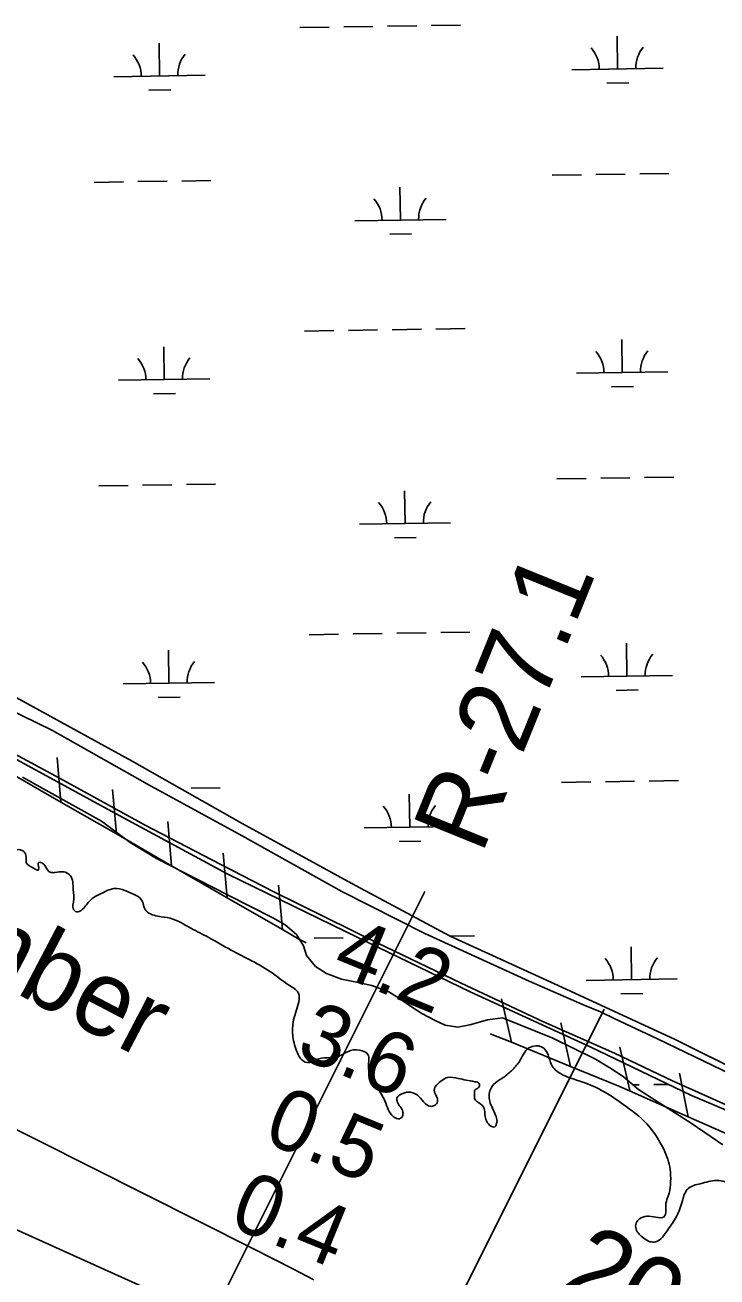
# Model space of a CAD drawing. Extents: x 3823584 to 3861785, y 301729 to 327625.
# Drawn here: x 3845929 to 3846687, y 322500 to 323872 of the extents above; entities that cross this region are included whole.
import ezdxf

# ---------------------------------------------------------------- set-up
doc = ezdxf.new("R2010")
doc.units = 0
for name, color, linetype in [('V-LEVE-TOET', 7, 'Continuous'), ('V-RIVR-EDGE', 7, 'Continuous'), ('V-RIVR-IDEN', 7, 'Continuous'), ('V-RIVR-RANG', 7, 'Continuous'), ('V-RIVR-RANG-IDEN', 7, 'Continuous'), ('V-RRAP-FSHR', 7, 'Continuous'), ('V-TOPO-DPTH', 7, 'Continuous'), ('V-TOPO-MINR', 7, 'Continuous'), ('V-TOPO-WATR', 7, 'Continuous'), ('V-UTIL-LINE', 7, 'Continuous'), ('V-WETL-SWMP', 7, 'Continuous')]:
    doc.layers.add(name, color=color, linetype=linetype)

msp = doc.modelspace()

# ---------------------------------------------------------------- linework, layer by layer
at = {"layer": 'V-LEVE-TOET'}
for points in [[(3847201, 322498.6), (3847063.3, 322564.3), (3846938.4, 322620.9), (3846834.8, 322663.3), (3846733.8, 322707.2), (3846622.1, 322760.7), (3846574.8, 322783), (3846559.6, 322790.3), (3846542, 322797.8), (3846481.5, 322823.9), (3846367.2, 322876.1), (3846276.4, 322922), (3846167.2, 322983.2), (3846063.5, 323039.7), (3845959.5, 323098.7), (3845891.9, 323131.4)], [(3848019.5, 322150.8), (3847891.9, 322198.1), (3847787.7, 322237.2), (3847646.2, 322289.4), (3847572.5, 322317.3), (3847479.3, 322352), (3847368.6, 322393.4), (3847247.7, 322440.4), (3847134.1, 322489), (3847062.2, 322521.1), (3846957.9, 322569.2), (3846860.7, 322615.1), (3846804.7, 322642.8), (3846708.8, 322683.3), (3846639.3, 322714.4), (3846575.3, 322744.9), (3846497.4, 322779.5), (3846407, 322821.9), (3846315.2, 322866), (3846201.3, 322922), (3846134, 322956.7), (3846060.2, 322995.1), (3845967.8, 323045.9), (3845894.3, 323085.3)]]:
    msp.add_lwpolyline(points, dxfattribs=at)
at = {"layer": 'V-RIVR-EDGE'}
for points in [[(3845628.7, 323154.5), (3845640.6, 323145.7), (3845649.8, 323145.7), (3845659.7, 323147.3), (3845667.3, 323151.3), (3845671.3, 323158.4), (3845672.9, 323164.8), (3845676.5, 323168.4), (3845683.3, 323169.2), (3845694, 323165.9), (3845712.8, 323155.9), (3845737, 323142.3), (3845764.9, 323126.3), (3845794.3, 323111.1), (3845818.2, 323101.1), (3845834.9, 323090.7), (3845842.1, 323081.9), (3845842.1, 323077.5), (3845837.3, 323073.5), (3845817.7, 323069.2), (3845813, 323065.2), (3845806.6, 323056.5), (3845804.1, 323048.5), (3845804.5, 323042.5), (3845814.5, 323028.9), (3845828.8, 323017.3), (3845843.9, 323006.9), (3845869.8, 323001.3), (3845888.1, 322992.5), (3845899.6, 322982.5), (3845902, 322982.5), (3845905.2, 322988.1), (3845911.6, 322988.1), (3845912.8, 322984.9), (3845910.4, 322980.1), (3845904.8, 322972.5), (3845906, 322968.1), (3845911.2, 322966.1), (3845916.7, 322967.3), (3845926.7, 322966.9), (3845930.3, 322961.7), (3845930.6, 322954.1), (3845938.6, 322947.7), (3845943.8, 322945.7), (3845944.2, 322948.1), (3845944.2, 322954.1), (3845946.6, 322954.1), (3845956.9, 322943.3), (3845961.7, 322942.9), (3845971.7, 322943.7), (3845978.8, 322939.7), (3845981.6, 322932.5), (3845982, 322924.5), (3845982.4, 322910.6), (3845981.9, 322903.8), (3845985.9, 322899.8), (3845991.1, 322901.8), (3845999.5, 322911.3), (3846015.9, 322921.6), (3846029.8, 322925.6), (3846041.4, 322922), (3846057.7, 322911.6), (3846060.8, 322902.4), (3846074.8, 322895.2), (3846088.3, 322892.8), (3846111, 322881.9), (3846130.5, 322871.9)], [(3846130.5, 322871.9), (3846155.2, 322857.9), (3846177.5, 322846.3), (3846201, 322832.3), (3846219.7, 322818.7), (3846229.2, 322809.9), (3846229.6, 322806.3), (3846224.8, 322786.4), (3846222.7, 322776.5), (3846223.1, 322760.9), (3846228.6, 322743.4), (3846234.2, 322736.2), (3846243.4, 322735.4), (3846248.1, 322737.7), (3846272.9, 322741.7), (3846286, 322748), (3846298.8, 322747.6), (3846304.8, 322743.6), (3846305.5, 322730.4), (3846314.2, 322709.3), (3846324.5, 322690.1), (3846334.9, 322674.2), (3846340.8, 322673.7), (3846342.8, 322676.1), (3846343.3, 322680.5), (3846336.9, 322692.5), (3846336.9, 322696.5), (3846341.3, 322700), (3846349.3, 322702.4), (3846358.8, 322699.2), (3846373.6, 322686.8), (3846377.9, 322687.6), (3846381.1, 322692), (3846381.1, 322695.2), (3846377.6, 322704.7), (3846378.8, 322708.3), (3846384.8, 322714.3), (3846392, 322718.2), (3846403.9, 322717.4), (3846422.2, 322713.8), (3846427, 322711.8), (3846426.6, 322707.8), (3846422.2, 322704.6), (3846421.8, 322699.8), (3846421.8, 322695.5), (3846428.6, 322689.1), (3846431.3, 322686.7), (3846432.9, 322681.1), (3846436.9, 322667.5), (3846444, 322664.3), (3846445.6, 322667.1), (3846446.4, 322670.7), (3846444.9, 322677.1), (3846438.5, 322692.2), (3846437.8, 322699), (3846442.6, 322710.6), (3846451.7, 322717.3), (3846462.1, 322725.6), (3846470.9, 322736), (3846481.3, 322750.7), (3846488.9, 322753.1), (3846495.3, 322751.9), (3846502.4, 322743.1), (3846506, 322732.3), (3846515.9, 322722.7), (3846536.2, 322714.7), (3846560.9, 322704.3), (3846584.4, 322689.1), (3846610.6, 322667.5), (3846624.9, 322647.5), (3846634.4, 322626), (3846636.4, 322614.8), (3846636.4, 322600.9), (3846634, 322588.5), (3846631.5, 322580.6), (3846631.5, 322572.2), (3846629.5, 322565.8), (3846620.3, 322565.4), (3846602.4, 322563.5), (3846598.8, 322558.7), (3846598.8, 322552.3), (3846607.1, 322542.4), (3846614.3, 322538.4), (3846619.9, 322538.3), (3846633.5, 322551.5), (3846643.1, 322566.2), (3846649.5, 322583.3), (3846655.9, 322596.8), (3846669.1, 322602), (3846687, 322605.5), (3846696.2, 322603.9), (3846706.5, 322594.3), (3846709.7, 322587.9), (3846737.9, 322555.2), (3846750.6, 322535.2), (3846754.5, 322510.5), (3846755.3, 322493), (3846759.6, 322487), (3846766.4, 322486.6), (3846772.8, 322492.5), (3846793.2, 322520.8), (3846803.2, 322533.5), (3846807.6, 322536.7), (3846817.6, 322540.6), (3846831.9, 322539), (3846852.6, 322532.2), (3846867, 322533), (3846875.7, 322534.5), (3846882.5, 322532.9), (3846894.8, 322522.1), (3846894.4, 322513), (3846880.8, 322489.9), (3846870.8, 322466.4), (3846862.4, 322442.9), (3846863.5, 322439.7), (3846867.9, 322434.5), (3846867.9, 322429.3), (3846871, 322413), (3846873.8, 322408.6), (3846879.8, 322407), (3846883.8, 322409.8), (3846891, 322422.5), (3846902.6, 322435.2), (3846919, 322451.1), (3846923, 322452.3), (3846928.5, 322451.9), (3846934.5, 322446.3), (3846936.1, 322440.7), (3846930.8, 322413.6), (3846930.8, 322411.2), (3846934.4, 322410.8), (3846939.2, 322410.8), (3846942, 322414.8), (3846950, 322432.7), (3846955.6, 322434.3), (3846966.4, 322438.3), (3846975.9, 322445), (3846986.7, 322447), (3846995.5, 322447.7), (3847007.4, 322446.1), (3847021.4, 322445.3), (3847033.3, 322440.1), (3847046, 322430.1), (3847048, 322424.5), (3847047.6, 322416.9), (3847046.4, 322408.6), (3847048, 322403.8), (3847053.9, 322400.6), (3847061.1, 322401.8), (3847069.9, 322402.5), (3847080.7, 322402.5), (3847090.6, 322404.9), (3847097.4, 322407.2), (3847105.8, 322405.6), (3847107.3, 322397.7), (3847106.5, 322388.9), (3847096.9, 322371.8), (3847085.7, 322353.9), (3847078.9, 322343.5), (3847077.7, 322334), (3847080.8, 322321.2), (3847083.2, 322316.4), (3847080.4, 322302.9), (3847082, 322296.1), (3847080.8, 322290.5), (3847077.2, 322280.2), (3847075.9, 322264.6), (3847075.9, 322253.5), (3847077.5, 322248.3), (3847082.3, 322245.1), (3847088.6, 322245.9), (3847101.4, 322257.8), (3847107, 322259.8), (3847119, 322260.1), (3847138.1, 322262.9), (3847146.9, 322268.8), (3847149.7, 322279.6), (3847148.1, 322291.5), (3847148.5, 322297.1), (3847152.5, 322303.9), (3847156.6, 322315), (3847163.7, 322321), (3847172.1, 322327), (3847175.3, 322326.1), (3847176.5, 322321), (3847172.1, 322306.6), (3847172.1, 322303), (3847172.5, 322301), (3847175.3, 322300.2), (3847188, 322297.4), (3847196, 322294.2), (3847206.3, 322290.6), (3847218.3, 322286.6), (3847228.2, 322282.6), (3847235.4, 322275.4), (3847235, 322269.8), (3847207, 322245.6), (3847189.4, 322229.7), (3847186.6, 322226.1), (3847185.8, 322221.3), (3847192.6, 322213.3), (3847204.9, 322204.9), (3847211.7, 322204.9), (3847217.7, 322206.1), (3847228, 322216.4), (3847241.3, 322238.3), (3847248.9, 322249), (3847254, 322250.6), (3847262.4, 322246.6), (3847262.4, 322242.6), (3847264.4, 322232.3), (3847269.1, 322215.5), (3847273.1, 322212.3), (3847277.9, 322215.5), (3847282.7, 322223.9), (3847290.3, 322230.2), (3847300.2, 322236.2), (3847307.4, 322238.9), (3847320.6, 322240.5), (3847337.3, 322244.4), (3847344.5, 322244.4), (3847357.6, 322238.4), (3847361.6, 322230.8), (3847367.1, 322208.9), (3847361.5, 322196.6), (3847358.3, 322187.8), (3847357.9, 322178.2), (3847362.2, 322171.9), (3847371, 322169.8), (3847383.8, 322175), (3847396.5, 322177.3), (3847402.1, 322175.3), (3847402.1, 322167.8), (3847404.4, 322153), (3847409.6, 322143), (3847416.4, 322138.6), (3847425.1, 322139), (3847443.9, 322136.2), (3847455.8, 322131.4), (3847474.5, 322115.4), (3847478.9, 322115), (3847485.8, 322118.9)]]:
    msp.add_spline(points, degree=3, dxfattribs=at)
at = {"layer": 'V-RRAP-FSHR'}
for p, q in [((3845968.6, 323020.2), (3845964.3, 323068.9)), ((3846029.3, 322985.3), (3846025, 323033.9)), ((3846089.9, 322950.4), (3846085.6, 322999)), ((3846150.6, 322915.4), (3846146.3, 322964.1)), ((3846211.2, 322880.5), (3846206.9, 322929.1)), ((3846462.2, 322757), (3846451.4, 322804.6)), ((3846527, 322730.5), (3846516.2, 322778.1)), ((3846591.9, 322704), (3846581, 322751.6)), ((3846655.7, 322675.4), (3846646.3, 322723.3))]:
    msp.add_line(p, q, dxfattribs=at)
for points in [[(3845968.6, 323020.2), (3845921.7, 323047.2), (3845907.6, 323054.5)], [(3846029.3, 322985.3), (3845968.6, 323020.2)], [(3846089.9, 322950.4), (3846029.3, 322985.3)], [(3846150.6, 322915.4), (3846089.9, 322950.4)], [(3846237.2, 322866), (3846229.4, 322870), (3846211.2, 322880.5), (3846150.6, 322915.4)], [(3846462.2, 322757), (3846439, 322766.4)], [(3846527, 322730.5), (3846462.2, 322757)], [(3846591.7, 322703.7), (3846580, 322708.9), (3846527, 322730.5)], [(3846655.7, 322675.4), (3846591.7, 322703.7)], [(3846719.8, 322647.2), (3846655.7, 322675.4)]]:
    msp.add_lwpolyline(points, dxfattribs=at)
at = {"layer": 'V-TOPO-DPTH'}
msp.add_lwpolyline([(3845765.3, 322738.8), (3846179, 322531), (3846201.3, 322519.7), (3846223.5, 322508.2), (3846245.6, 322496.6)], dxfattribs=at)
at = {"layer": 'V-TOPO-MINR'}
msp.add_lwpolyline([(3848047.6, 321530.8), (3847982.1, 321559.4), (3847916.5, 321587.8), (3847832.4, 321624), (3847808.8, 321634.2), (3847785.3, 321644.3), (3847761.8, 321654.5), (3847738.3, 321664.8), (3847614.4, 321718.9), (3847529, 321756.2), (3847443.5, 321793.3), (3847358, 321830.4), (3847272.4, 321867.4), (3846953.7, 322004.8), (3846942, 322010), (3846930.2, 322015.2), (3846918.5, 322020.5), (3846906.8, 322025.9), (3846132.9, 322455.4), (3845413.5, 322780)], dxfattribs=at)
at = {"layer": 'V-TOPO-WATR'}
msp.add_lwpolyline([(3846245.6, 322496.6), (3846223.5, 322508.2), (3846201.3, 322519.7), (3846179, 322531), (3845765.3, 322738.8)], dxfattribs=at)
at = {"layer": 'V-UTIL-LINE'}
for p, q in [((3846367.2, 322922), (3844912.3, 320012.2)), ((3846563.7, 322793.1), (3845108.8, 319883.3))]:
    msp.add_line(p, q, dxfattribs=at)
at = {"layer": 'V-WETL-SWMP'}
for p, q in [((3846278.4, 323869.6), (3846310.4, 323870.1)), ((3846326.4, 323870.4), (3846358.4, 323870.9)), ((3846374.4, 323871.1), (3846406.4, 323871.6)), ((3846230.4, 323868.9), (3846262.4, 323869.4)), ((3846578.5, 323823.5), (3846577.9, 323859.5)), ((3846076.6, 323815.8), (3846076.1, 323851.8)), ((3846026.6, 323815), (3846126.6, 323816.6)), ((3846528.5, 323822.7), (3846628.5, 323824.3)), ((3846566.7, 323807.9), (3846590.7, 323808.3)), ((3846064.9, 323800.2), (3846088.9, 323800.5)), ((3846506.8, 323707), (3846538.8, 323707.5)), ((3846554.8, 323707.7), (3846586.8, 323708.2)), ((3846602.8, 323708.4), (3846634.8, 323708.9)), ((3846005, 323699.2), (3846037, 323699.7)), ((3846053, 323700), (3846085, 323700.5)), ((3846101, 323700.7), (3846133, 323701.2)), ((3846340.5, 323658), (3846340, 323694)), ((3846290.5, 323657.2), (3846390.5, 323658.7)), ((3846328.8, 323642.4), (3846352.8, 323642.7)), ((3846235.5, 323536.3), (3846267.5, 323536.8)), ((3846283.5, 323537), (3846315.5, 323537.5)), ((3846331.5, 323537.7), (3846363.5, 323538.2)), ((3846379.5, 323538.5), (3846411.5, 323539)), ((3846583.6, 323490.9), (3846583, 323526.9)), ((3846081.7, 323483.1), (3846081.2, 323519.1)), ((3846533.6, 323490.1), (3846633.6, 323491.7)), ((3846031.8, 323482.4), (3846131.7, 323483.9)), ((3846571.8, 323475.3), (3846595.8, 323475.6)), ((3846070, 323467.5), (3846094, 323467.9)), ((3846608, 323375.8), (3846640, 323376.3)), ((3846010.1, 323366.6), (3846042.1, 323367.1)), ((3846058.1, 323367.3), (3846090.1, 323367.8)), ((3846106.1, 323368.1), (3846138.1, 323368.6)), ((3846512, 323374.3), (3846544, 323374.8)), ((3846560, 323375.1), (3846592, 323375.6)), ((3846345.6, 323325.3), (3846345.1, 323361.3)), ((3846295.7, 323324.6), (3846395.6, 323326.1)), ((3846333.9, 323309.7), (3846357.9, 323310.1)), ((3846240.7, 323203.6), (3846272.7, 323204.1)), ((3846288.7, 323204.4), (3846320.7, 323204.9)), ((3846336.7, 323205.1), (3846368.7, 323205.6)), ((3846384.7, 323205.9), (3846416.6, 323206.3)), ((3846086.9, 323150.5), (3846086.3, 323186.5)), ((3846588.7, 323158.2), (3846588.2, 323194.2)), ((3846538.7, 323157.5), (3846638.7, 323159)), ((3846036.9, 323149.7), (3846136.9, 323151.3)), ((3846577, 323142.6), (3846601, 323143)), ((3846046.5, 323064.9), (3845915.4, 323137)), ((3846075.1, 323134.9), (3846099.1, 323135.3)), ((3846167.1, 322996.8), (3846046.5, 323064.9)), ((3846111.2, 323035.4), (3846143.2, 323035.9)), ((3846517.1, 323041.7), (3846549.1, 323042.2)), ((3846565.1, 323042.4), (3846597.1, 323042.9)), ((3846613.1, 323043.2), (3846645.1, 323043.7)), ((3846350.8, 322992.7), (3846350.2, 323028.7)), ((3846291.3, 322928.8), (3846167.1, 322996.8)), ((3846300.8, 322991.9), (3846400.8, 322993.5)), ((3846339, 322977.1), (3846363, 322977.5)), ((3846395, 322873.1), (3846291.3, 322928.8)), ((3846245.9, 322871), (3846277.8, 322871.5)), ((3846394.7, 322873.3), (3846421.8, 322873.7)), ((3846522.3, 322815.1), (3846395, 322873.1)), ((3846593.9, 322825.6), (3846593.3, 322861.6)), ((3846641.7, 322760.1), (3846522.3, 322815.1)), ((3846543.9, 322824.8), (3846643.8, 322826.4)), ((3846582.1, 322810), (3846606.1, 322810.4)), ((3846759.6, 322700.9), (3846641.7, 322760.1)), ((3846595.4, 322710.2), (3846602.3, 322710.3)), ((3846618.3, 322710.6), (3846633.9, 322710.8))]:
    msp.add_line(p, q, dxfattribs=at)
for points in [[(3845863.9, 323097.3), (3846024.5, 323009.7), (3846151.3, 322941.2), (3846293.9, 322871.7), (3846417, 322812.1), (3846548.5, 322751.9), (3846659.5, 322698.5), (3846831.5, 322626.1), (3846965.4, 322559.8), (3847085.2, 322503.6), (3847213.7, 322445.5), (3847333.5, 322397.6), (3847471, 322345.5), (3847575.3, 322307.3), (3847673.2, 322271.8), (3847776.7, 322231.3), (3847887.3, 322193.1), (3847983.6, 322158.8)], [(3846693.7, 322644.5), (3846681.2, 322653.3), (3846659, 322668.3), (3846620.8, 322692.8), (3846601.4, 322705.1), (3846584.7, 322719.4), (3846570.1, 322728.9), (3846554.2, 322738.4), (3846507.7, 322761.5), (3846452.3, 322783.8), (3846435.8, 322781.5), (3846416.5, 322775.9), (3846403.4, 322773.7), (3846389.6, 322775.6), (3846379.2, 322780.3), (3846364, 322788.5), (3846351.5, 322796.7), (3846339.7, 322804.8), (3846327.9, 322812.3), (3846309.2, 322819), (3846292.6, 322823), (3846276, 322826.3), (3846259.4, 322832.4), (3846247.6, 322839.9), (3846237.8, 322852.2), (3846234.3, 322862.5), (3846226.6, 322874.9), (3846214.1, 322885.8), (3846200.9, 322893.3), (3846151, 322918.4), (3846073.4, 322958.4), (3846044.3, 322976), (3846013, 322999.2), (3845926.3, 323047.4)]]:
    msp.add_lwpolyline(points, dxfattribs=at)
for centre, start, end in [((3846523.2, 323823.1), 0.1115, 41.6552), ((3846633.7, 323824.8), 140.1115, 181.6552), ((3846021.4, 323815.4), 0.1115, 41.6552), ((3846131.8, 323817.1), 140.1115, 181.6552), ((3846285.3, 323657.6), 0.1115, 41.6552), ((3846395.7, 323659.3), 140.1115, 181.6552), ((3846528.4, 323490.5), 0.1115, 41.6552), ((3846638.8, 323492.2), 140.1115, 181.6552), ((3846026.5, 323482.8), 0.1115, 41.6552), ((3846137, 323484.5), 140.1115, 181.6552), ((3846400.9, 323326.7), 140.1115, 181.6552), ((3846290.4, 323325), 0.1115, 41.6552), ((3846031.6, 323150.1), 0.1115, 41.6552), ((3846142.1, 323151.8), 140.1115, 181.6552), ((3846533.5, 323157.9), 0.1115, 41.6552), ((3846644, 323159.6), 140.1115, 181.6552), ((3846295.5, 322992.3), 0.1115, 41.6552), ((3846406, 322994), 140.1115, 181.6552), ((3846538.6, 322825.2), 0.1115, 41.6552), ((3846649.1, 322826.9), 140.1115, 181.6552)]:
    msp.add_arc(centre, 35.2, start, end, dxfattribs=at)

# ---------------------------------------------------------------- texts
at = {"layer": 'V-RIVR-IDEN'}
for s, p in [('September', (3845579, 322989)), (' 2012', (3846486.4, 322501.8))]:
    msp.add_text(s, height=83, rotation=332.332, dxfattribs=at).set_placement(p)
at = {"layer": 'V-RIVR-RANG'}
for s, p in [('4.2', (3846263.5, 322834.2)), ('3.6', (3846224.2, 322742.2)), ('0.5', (3846188.3, 322648.9)), ('0.4', (3846150.7, 322556.2))]:
    msp.add_text(s, height=67, rotation=337.7783, dxfattribs=at).set_placement(p)
at = {"layer": 'V-RIVR-RANG-IDEN'}
msp.add_text('R-27.1', height=83, rotation=67.9212, dxfattribs=at).set_placement((3846429.6, 322961.7))

doc.saveas('drawing.dxf')
